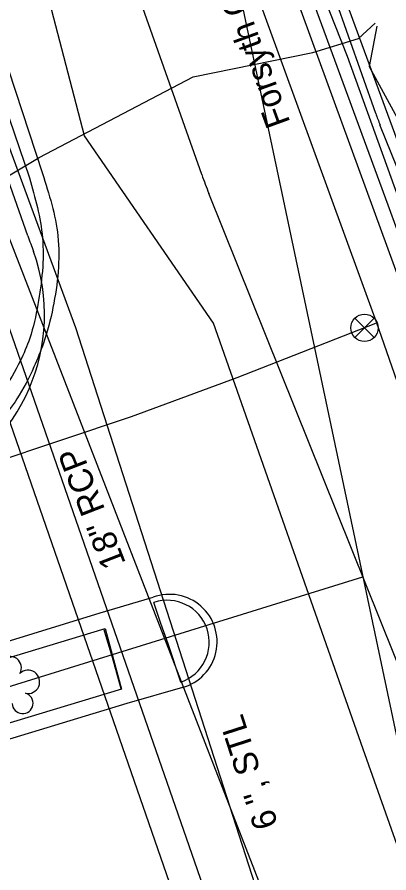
# Model space of a CAD drawing. Extents: x 1614427 to 1617186, y 896524 to 905462.
# Drawn here: x 1616115.5 to 1616176, y 904028.5 to 904167.8 of the extents above; entities that cross this region are included whole.
import ezdxf

# ---------------------------------------------------------------- set-up
doc = ezdxf.new("R2010")
doc.units = 0
for name, color, linetype in [('Exist Horizontal Alignment', 7, 'Continuous'), ('Exist Right of Way Line', 7, 'Continuous'), ('Exist Roads Curbs', 7, 'Continuous'), ('Exist Roads EOP', 7, 'Continuous'), ('Exist Roads EOP Other', 7, 'Continuous'), ('Exist Structure Minor Pipes RCP 18 Inch', 7, 'Continuous'), ('Exist Structure Minor Pipes RCP 18 Inch Text', 7, 'Continuous'), ('Exist Utilities Gas UG Line SUE LOS B', 7, 'Continuous'), ('Exist Utilities Gas UG Line SUE LOS B Text', 7, 'Continuous'), ('Exist Utilities Power UG Cable SUE LOS D', 7, 'Continuous'), ('Exist Utilities Telephone UG Cable SUE LOS B', 7, 'Continuous'), ('Exist Utilities Telephone UG FO SUE LOS B', 7, 'Continuous'), ('Exist Utilities TV UG Cable SUE LOS D', 7, 'Continuous'), ('Exist Utilities Water UG Line SUE LOS B', 7, 'Continuous'), ('Exist Utilities Water UG Line SUE LOS B Text', 7, 'Continuous'), ('Exist Utilities Water Valve CELL', 7, 'Continuous'), ('Exist Vegetation Tree CELL', 7, 'Continuous')]:
    doc.layers.add(name, color=color, linetype=linetype)

# ---------------------------------------------------------------- blocks, each defined once
blk = doc.blocks.new('EXIST UTILITIES WATER VALVE')
at = {"layer": 'Exist Utilities Water Valve CELL'}
blk.add_lwpolyline([(0.0315, 0.0315), (-0.0315, -0.0315), (0, 0), (0.0315, -0.0315), (-0.0315, 0.0315)], dxfattribs=at)
blk.add_circle((0, 0), 0.0445, dxfattribs=at)

msp = doc.modelspace()

# ---------------------------------------------------------------- linework, layer by layer
at = {"layer": 'Exist Horizontal Alignment'}
for p, q in [((1616145.53, 904142.15), (1616079.93, 904328.43)), ((1616182.78, 904049.14), (1616146.69, 904139.07)), ((1616083.93, 904049.4), (1616171.72, 904076.69))]:
    msp.add_line(p, q, dxfattribs=at)
msp.add_arc((1616217.59, 904167.52), 76.39, 199.4, 201.8667, dxfattribs=at)
at = {"layer": 'Exist Right of Way Line'}
for p, q in [((1615887.44, 905426.15), (1616864.55, 900788.06)), ((1616173.83, 904152.11), (1616108.23, 904338.4)), ((1616117.23, 904132.18), (1616051.63, 904318.47)), ((1616210.62, 904060.32), (1616174.53, 904150.24))]:
    msp.add_line(p, q, dxfattribs=at)
for centre, radius, start, end in [((1616217.59, 904167.52), 46.39, 199.4, 201.8667), ((1616217.59, 904167.52), 106.39, 199.4, 200.861), ((1616089.66, 904119.39), 30.29, 293.1066, 19.7584)]:
    msp.add_arc(centre, radius, start, end, dxfattribs=at)
at = {"layer": 'Exist Roads Curbs'}
msp.add_line((1616138.89, 904069.09), (1616137.75, 904072.51), dxfattribs=at)
for points in [[(1616117.86, 904294.32), (1616132.6, 904254.66), (1616147.03, 904215.59), (1616161.55, 904176.09), (1616175.82, 904137.25), (1616190.47, 904097.09), (1616204.98, 904057.33), (1616219.73, 904016.73), (1616233.88, 903976.63), (1616247.93, 903936.53), (1616261.75, 903896.6), (1616275.82, 903856.12), (1616289.5, 903816.57), (1616303.58, 903775.98), (1616318, 903734.48)], [(1616071.77, 904277.47), (1616085.18, 904237.58), (1616098.48, 904197.94), (1616111.7, 904158.5), (1616117.5, 904141.64)], [(1616142.11, 904059.56), (1616140.07, 904065.79), (1616138.89, 904069.09)], [(1616097, 904058.32), (1616129.81, 904068.25), (1616132.47, 904058.42), (1616097.28, 904047.76)]]:
    msp.add_lwpolyline(points, dxfattribs=at)
msp.add_ellipse((1616139.92, 904066.03), major_axis=(-0.95, 6.77), ratio=0.999591, start_param=3.328084, end_param=6.467483, dxfattribs=at)
msp.add_spline([(1616117.5, 904141.64), (1616119.61, 904131.89), (1616118.86, 904120.99), (1616117.54, 904115.53), (1616115.97, 904111.79), (1616113.21, 904107), (1616110.89, 904103.69), (1616104.9, 904097.71), (1616096.36, 904092.38), (1616065.87, 904079.76), (1616033.72, 904069.07), (1616000.54, 904061.43), (1615965.3, 904057.76), (1615923.02, 904061.54), (1615919.54, 904062.14), (1615912.5, 904064.32), (1615906.06, 904068.89), (1615903.75, 904071.29), (1615901.6, 904074.35), (1615899.43, 904079.59), (1615898.96, 904087.08)], degree=3, dxfattribs=at)
at = {"layer": 'Exist Roads EOP'}
for p, q in [((1616129.02, 904070.85), (1616137.63, 904073.36)), ((1616095.78, 904060.53), (1616129.02, 904070.85)), ((1616142.39, 904058.67), (1616133.32, 904056.07)), ((1616133.32, 904056.07), (1616097.99, 904045.33))]:
    msp.add_line(p, q, dxfattribs=at)
for points in [[(1616115.61, 904293.45), (1616130.22, 904253.88), (1616144.71, 904214.78), (1616159.36, 904175.17), (1616173.54, 904136.33), (1616188.19, 904096.22), (1616202.56, 904056.51), (1616217.36, 904015.9), (1616231.52, 903975.89), (1616245.62, 903935.7), (1616259.38, 903895.73), (1616273.35, 903855.36), (1616287.12, 903815.79), (1616301.21, 903775.08), (1616315.66, 903733.58)], [(1616115.61, 904293.45), (1616130.22, 904253.88), (1616144.71, 904214.78), (1616159.36, 904175.17), (1616173.54, 904136.33), (1616188.19, 904096.22), (1616202.56, 904056.51), (1616217.36, 904015.9), (1616231.52, 903975.89), (1616245.62, 903935.7), (1616259.38, 903895.73), (1616273.35, 903855.36), (1616287.12, 903815.79)], [(1616074.22, 904278.19), (1616087.6, 904238.34), (1616100.83, 904198.88), (1616114.11, 904159.22), (1616119.62, 904142.34)]]:
    msp.add_lwpolyline(points, dxfattribs=at)
msp.add_ellipse((1616140.3, 904066.11), major_axis=(-0.84, 7.68), ratio=0.999926, start_param=3.305414, end_param=6.526886, dxfattribs=at)
msp.add_spline([(1616119.62, 904142.34), (1616122.11, 904132.17), (1616121.32, 904120.53), (1616119.78, 904114.71), (1616118.22, 904110.85), (1616115.45, 904105.64), (1616112.79, 904102.18), (1616106.49, 904095.88), (1616097.4, 904090.23), (1616066.74, 904077.37), (1616034.38, 904066.74), (1616001.17, 904059.04), (1615965.14, 904055.31), (1615922.78, 904058.94), (1615919.06, 904059.46)], degree=3, dxfattribs=at)
at = {"layer": 'Exist Roads EOP Other'}
for points in [[(1616122.43, 904296.46), (1616137.34, 904256.3), (1616151.63, 904217.58), (1616166.45, 904177.4), (1616180.52, 904139.04), (1616195.16, 904098.73), (1616209.58, 904059.11), (1616224.45, 904018.46), (1616238.58, 903978.47), (1616252.68, 903938.24), (1616266.45, 903898.41), (1616280.47, 903857.78), (1616294.14, 903818.38), (1616308.3, 903777.63), (1616322.66, 903736.35)], [(1616132.43, 904058.48), (1616131.01, 904063.55), (1616129.59, 904068.21)]]:
    msp.add_lwpolyline(points, dxfattribs=at)
at = {"layer": 'Exist Structure Minor Pipes RCP 18 Inch'}
msp.add_line((1616084.02, 904209.5), (1616168.38, 903992.15), dxfattribs=at)
msp.add_line((1616084.02, 904209.5), (1616168.38, 903992.15), dxfattribs=at)
at = {"layer": 'Exist Utilities Gas UG Line SUE LOS B'}
msp.add_lwpolyline([(1616229.48, 903831.39), (1616218.51, 903860.65), (1616218.15, 903861.58), (1616200.49, 903922.94), (1616158.51, 904013.15), (1616156.79, 904018.63), (1616125.02, 904117.19), (1616112.76, 904150.51)], dxfattribs=at)
at = {"layer": 'Exist Utilities Power UG Cable SUE LOS D'}
msp.add_lwpolyline([(1616236.67, 903748.63), (1616173.38, 903931.36), (1616078.95, 904203.95), (1616024.11, 904362.27)], dxfattribs=at)
at = {"layer": 'Exist Utilities Telephone UG Cable SUE LOS B'}
msp.add_lwpolyline([(1616264.73, 903785.56), (1616225.23, 903895.34), (1616215.6, 903922.1), (1616202.44, 903959.77), (1616193.59, 903987.06), (1616171.78, 904048.65), (1616147.44, 904117.95), (1616126.43, 904148.49), (1616103.05, 904238.24), (1616092.8, 904266.31), (1616073.76, 904321.1), (1616067.14, 904333.96), (1616066.19, 904334.49), (1616064.27, 904334.96), (1616057.18, 904332.89), (1616048.96, 904331.57)], dxfattribs=at)
at = {"layer": 'Exist Utilities Telephone UG FO SUE LOS B'}
for points in [[(1616227.47, 903998.34), (1616211.12, 904046.11), (1616197.17, 904083.61), (1616180.84, 904129.23), (1616169.23, 904161.39), (1616162.49, 904178.57), (1616139.6, 904240.02), (1616090.77, 904372.44), (1616071.57, 904435.61), (1616056.71, 904499.76), (1616046.9, 904559.71)], [(1615856.34, 904076.83), (1615870.05, 904071.95), (1615904.01, 904064.8), (1615940.09, 904061.28), (1615960.29, 904059.81), (1615980.62, 904060.75), (1616010.57, 904065.68), (1616034.12, 904072.52), (1616066.45, 904085.29), (1616094.72, 904098.79), (1616101.16, 904102.54), (1616107.05, 904108.53), (1616109.46, 904114.97), (1616109.89, 904122.41), (1616109.17, 904135.16), (1616109.54, 904138.63), (1616110.42, 904139.78), (1616119.05, 904144.94), (1616144.14, 904158.05), (1616163.63, 904162.04), (1616171.06, 904164.3), (1616173.72, 904166.8)], [(1616174.04, 904166.31), (1616172.79, 904159.75), (1616179.29, 904147.79), (1616189.78, 904114.21), (1616200.72, 904084.94), (1616209.79, 904060.82), (1616223.62, 904021.24), (1616237.73, 903978.87), (1616241.81, 903967.87), (1616243.9, 903964.46), (1616245.56, 903963.47), (1616248.71, 903963.24)]]:
    msp.add_lwpolyline(points, dxfattribs=at)
at = {"layer": 'Exist Utilities TV UG Cable SUE LOS D'}
msp.add_lwpolyline([(1616295.86, 903492.41), (1616273.81, 903595.89), (1616240.99, 903749.89), (1616178.16, 903933.06), (1616083.67, 904205.09), (1616028.66, 904363.47)], dxfattribs=at)
at = {"layer": 'Exist Utilities Water UG Line SUE LOS B'}
for points in [[(1616526.94, 903118.95), (1616504.59, 903181.23), (1616480.02, 903252.46), (1616446.17, 903345), (1616411.28, 903445.17), (1616385.62, 903515.15), (1616350.02, 903616.87), (1616323.73, 903691.37), (1616291.21, 903786.26), (1616260.45, 903872.07), (1616224.66, 903974.02), (1616192.08, 904066.13), (1616173.94, 904118.11), (1616130.42, 904237.78), (1616097.26, 904331.65), (1616083.48, 904374.45), (1616069.85, 904420.53), (1616059.14, 904458.49), (1616050.85, 904496.39), (1616045.84, 904527.76), (1616030.28, 904669.9)], [(1615854.96, 904080.87), (1615870.68, 904075.46), (1615903.78, 904067.73), (1615940.26, 904062.7), (1615960.04, 904061.3), (1615980.56, 904061.76), (1616010.46, 904066.89), (1616033.97, 904071.93), (1616069.14, 904081.95), (1616099.73, 904091.26), (1616134.12, 904102.78), (1616151.27, 904109.12), (1616173.83, 904118)]]:
    msp.add_lwpolyline(points, dxfattribs=at)
at = {"layer": 'Exist Vegetation Tree CELL'}
for centre, radius, start, end in [((1616114.32, 904061.88), 1.86, 330.1651, 219.7134), ((1616117.26, 904059.59), 1.9, 257.1011, 134.1999), ((1616116.38, 904056.11), 1.7, 181.2822, 74.56)]:
    msp.add_arc(centre, radius, start, end, dxfattribs=at)

# ---------------------------------------------------------------- block references
at = {"layer": 'Exist Utilities Water Valve CELL', "xscale": 50, "yscale": 50}
msp.add_blockref('EXIST UTILITIES WATER VALVE', (1616172, 904117.22), dxfattribs=at)

# ---------------------------------------------------------------- texts
at = {"layer": 'Exist Structure Minor Pipes RCP 18 Inch Text'}
msp.add_text('18" RCP', height=4, rotation=111.2126, dxfattribs=at).set_placement((1616133.22, 904078.91))
at = {"layer": 'Exist Utilities Gas UG Line SUE LOS B Text'}
msp.add_text('6 ", STL', height=4, rotation=107.867, dxfattribs=at).set_placement((1616158, 904036.32))
at = {"layer": 'Exist Utilities Water UG Line SUE LOS B Text'}
msp.add_text('Forsyth County Water & Sewer', height=4, rotation=109.9854, dxfattribs=at).set_placement((1616159.98, 904150.66))

doc.saveas('drawing.dxf')
